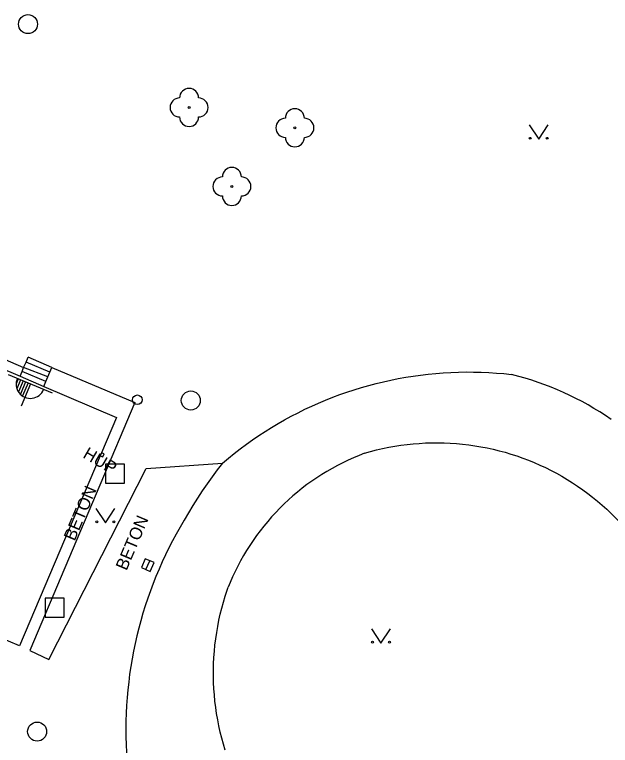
# Model space of a CAD drawing. Extents: x -539515 to -538098, y -1182060 to -1180157.
# Drawn here: x -538646.38 to -538615.06, y -1181642.1 to -1181603.7 of the extents above; entities that cross this region are included whole.
import ezdxf

# ---------------------------------------------------------------- set-up
doc = ezdxf.new("R2010")
doc.units = 0
for name, color, linetype in [('Vrstva 1', 7, 'Continuous'), ('Vrstva 13', 7, 'Continuous'), ('Vrstva 22', 7, 'Continuous'), ('Vrstva 26', 7, 'Continuous'), ('Vrstva 27', 7, 'Continuous'), ('Vrstva 28', 7, 'Continuous'), ('Vrstva 36', 7, 'Continuous'), ('Vrstva 37', 7, 'Continuous'), ('Vrstva 40', 7, 'Continuous'), ('Vrstva 88', 7, 'Continuous')]:
    doc.layers.add(name, color=color, linetype=linetype)

msp = doc.modelspace()

# ---------------------------------------------------------------- linework, layer by layer
at = {"layer": 'Vrstva 1'}
for p, q in [((-538655.8, -1181618.559), (-538646.095, -1181622.706)), ((-538646.095, -1181622.706), (-538644.847, -1181623.239)), ((-538644.847, -1181623.239), (-538641.03, -1181624.87)), ((-538641.03, -1181624.87), (-538641.816, -1181626.722)), ((-538641.884, -1181626.882), (-538646.13, -1181636.88)), ((-538641.816, -1181626.722), (-538641.884, -1181626.882)), ((-538646.13, -1181636.88), (-538648.633, -1181635.81))]:
    msp.add_line(p, q, dxfattribs=at)
at = {"layer": 'Vrstva 13'}
for p, q in [((-538655.603, -1181618.098), (-538645.91, -1181622.24)), ((-538644.525, -1181622.489), (-538645.775, -1181621.959)), ((-538644.42, -1181622.24), (-538645.67, -1181621.71)), ((-538644.631, -1181622.737), (-538645.91, -1181622.24)), ((-538644.42, -1181622.24), (-538640.06, -1181624.09)), ((-538644.736, -1181622.986), (-538645.986, -1181622.456)), ((-538640.06, -1181624.09), (-538645.589, -1181637.11)), ((-538639.46, -1181627.56), (-538635.45, -1181627.27)), ((-538644.59, -1181637.59), (-538639.46, -1181627.56)), ((-538645.589, -1181637.11), (-538644.59, -1181637.59))]:
    msp.add_line(p, q, dxfattribs=at)
for points in [[(-538646.095, -1181622.706), (-538645.986, -1181622.456), (-538645.91, -1181622.24), (-538645.775, -1181621.959), (-538645.67, -1181621.71)], [(-538644.847, -1181623.239), (-538644.736, -1181622.986), (-538644.631, -1181622.737), (-538644.525, -1181622.489), (-538644.42, -1181622.24)], [(-538641.884, -1181626.882), (-538641.739, -1181626.944), (-538641.671, -1181626.784), (-538641.816, -1181626.722)]]:
    msp.add_lwpolyline(points, dxfattribs=at)
at = {"layer": 'Vrstva 22'}
for centre in [(-538637.21, -1181608.58), (-538631.65, -1181609.65), (-538634.96, -1181612.73)]:
    msp.add_circle(centre, 0.05, dxfattribs=at)
for centre, start, end in [((-538637.21, -1181608.08), 0, 180), ((-538637.71, -1181608.58), 90, 270), ((-538636.71, -1181608.58), 270, 90), ((-538631.65, -1181609.15), 0, 180), ((-538637.21, -1181609.08), 180, 0), ((-538632.15, -1181609.65), 90, 270), ((-538631.15, -1181609.65), 270, 90), ((-538631.65, -1181610.15), 180, 0), ((-538634.96, -1181612.23), 0, 180), ((-538635.46, -1181612.73), 90, 270), ((-538634.46, -1181612.73), 270, 90), ((-538634.96, -1181613.23), 180, 0)]:
    msp.add_arc(centre, 0.5, start, end, dxfattribs=at)
at = {"layer": 'Vrstva 26'}
for points in [[(-538641.6, -1181628.32), (-538640.6, -1181628.32), (-538640.6, -1181627.32), (-538641.6, -1181627.32)], [(-538644.77, -1181635.36), (-538643.77, -1181635.36), (-538643.77, -1181634.36), (-538644.77, -1181634.36)]]:
    msp.add_lwpolyline(points, close=True, dxfattribs=at)
at = {"layer": 'Vrstva 27'}
msp.add_line((-538639.478, -1181632.86), (-538639.282, -1181632.4), dxfattribs=at)
msp.add_lwpolyline([(-538639.248, -1181632.958), (-538639.052, -1181632.498), (-538639.512, -1181632.302), (-538639.708, -1181632.762)], close=True, dxfattribs=at)
for centre in [(-538645.68, -1181604.2), (-538637.12, -1181623.98), (-538645.2, -1181641.38)]:
    msp.add_circle(centre, 0.5, dxfattribs=at)
at = {"layer": 'Vrstva 28'}
msp.add_circle((-538639.93, -1181623.94), 0.25, dxfattribs=at)
at = {"layer": 'Vrstva 36'}
for points in [[(-538619.33, -1181609.5), (-538618.83, -1181610.25), (-538618.33, -1181609.5)], [(-538642.108, -1181629.66), (-538641.608, -1181630.41), (-538641.108, -1181629.66)], [(-538627.622, -1181635.983), (-538627.122, -1181636.733), (-538626.622, -1181635.983)]]:
    msp.add_lwpolyline(points, dxfattribs=at)
for centre in [(-538619.28, -1181610.2), (-538618.381, -1181610.2), (-538642.058, -1181630.36), (-538641.159, -1181630.36), (-538627.572, -1181636.683), (-538626.673, -1181636.683)]:
    msp.add_circle(centre, 0.05, dxfattribs=at)
at = {"layer": 'Vrstva 37'}
for p, q in [((-538644.397, -1181623.593), (-538646.703, -1181622.627)), ((-538646.196, -1181622.839), (-538646.303, -1181623.096)), ((-538646.066, -1181622.893), (-538646.263, -1181623.361)), ((-538645.937, -1181622.948), (-538646.181, -1181623.529)), ((-538645.808, -1181623.002), (-538646.081, -1181623.651)), ((-538645.55, -1181623.11), (-538646.037, -1181624.27)), ((-538645.679, -1181623.056), (-538645.967, -1181623.743))]:
    msp.add_line(p, q, dxfattribs=at)
msp.add_arc((-538645.553, -1181623.118), 0.75, 156.6216, 337.8676, dxfattribs=at)
at = {"layer": 'Vrstva 88'}
for points in [[(-538626.606, -1181622.907), (-538626.215, -1181622.829), (-538625.823, -1181622.759), (-538625.429, -1181622.696), (-538625.035, -1181622.642), (-538624.639, -1181622.595), (-538624.242, -1181622.557), (-538623.844, -1181622.526), (-538623.447, -1181622.503), (-538623.048, -1181622.489), (-538622.65, -1181622.482), (-538622.251, -1181622.483), (-538621.853, -1181622.493), (-538621.454, -1181622.51), (-538621.056, -1181622.535), (-538620.659, -1181622.568), (-538620.26, -1181622.61)], [(-538619.192, -1181622.916), (-538619.535, -1181622.809), (-538619.88, -1181622.71), (-538620.26, -1181622.61)], [(-538635.45, -1181627.27), (-538635.145, -1181627.013), (-538634.835, -1181626.763), (-538634.52, -1181626.519), (-538634.2, -1181626.281), (-538633.875, -1181626.05), (-538633.546, -1181625.825), (-538633.212, -1181625.607), (-538632.874, -1181625.396), (-538632.532, -1181625.192), (-538632.186, -1181624.994), (-538631.835, -1181624.804), (-538631.482, -1181624.62), (-538631.124, -1181624.444), (-538630.763, -1181624.275), (-538630.399, -1181624.113), (-538630.031, -1181623.958), (-538629.661, -1181623.811), (-538629.288, -1181623.671), (-538628.912, -1181623.539), (-538628.533, -1181623.415), (-538628.152, -1181623.298), (-538627.768, -1181623.189), (-538627.383, -1181623.087), (-538626.996, -1181622.993), (-538626.606, -1181622.907)], [(-538615.017, -1181624.974), (-538615.315, -1181624.773), (-538615.617, -1181624.58), (-538615.924, -1181624.393), (-538616.235, -1181624.213), (-538616.55, -1181624.04), (-538616.869, -1181623.874), (-538617.191, -1181623.715), (-538617.517, -1181623.563), (-538617.846, -1181623.419), (-538618.178, -1181623.282), (-538618.513, -1181623.152), (-538618.851, -1181623.03), (-538619.192, -1181622.916)], [(-538627.98, -1181626.75), (-538627.667, -1181626.661), (-538627.352, -1181626.58), (-538627.035, -1181626.506), (-538626.717, -1181626.441), (-538626.397, -1181626.383), (-538626.075, -1181626.333), (-538625.753, -1181626.291), (-538625.429, -1181626.257), (-538625.105, -1181626.231), (-538624.78, -1181626.213), (-538624.455, -1181626.202), (-538624.13, -1181626.2), (-538623.805, -1181626.206), (-538623.48, -1181626.22), (-538623.155, -1181626.242), (-538622.831, -1181626.272), (-538622.508, -1181626.31), (-538622.186, -1181626.355), (-538621.865, -1181626.409), (-538621.546, -1181626.47), (-538621.228, -1181626.54), (-538620.9, -1181626.62), (-538620.598, -1181626.702), (-538620.287, -1181626.794), (-538619.977, -1181626.894), (-538619.67, -1181627.002), (-538619.366, -1181627.118), (-538619.065, -1181627.24), (-538618.767, -1181627.37), (-538618.472, -1181627.508)], [(-538627.98, -1181626.75), (-538628.273, -1181626.864), (-538628.564, -1181626.986), (-538628.851, -1181627.115), (-538629.135, -1181627.252), (-538629.415, -1181627.395), (-538629.692, -1181627.546), (-538629.965, -1181627.704), (-538630.233, -1181627.868), (-538630.497, -1181628.04), (-538630.757, -1181628.217), (-538631.013, -1181628.402), (-538631.263, -1181628.593), (-538631.509, -1181628.79), (-538631.749, -1181628.993), (-538631.984, -1181629.203), (-538632.214, -1181629.418), (-538632.439, -1181629.639), (-538632.657, -1181629.866), (-538632.87, -1181630.098), (-538633.077, -1181630.336), (-538633.278, -1181630.578), (-538633.472, -1181630.826), (-538633.66, -1181631.079), (-538633.842, -1181631.336), (-538634.017, -1181631.598), (-538634.185, -1181631.864), (-538634.347, -1181632.134), (-538634.502, -1181632.409), (-538634.649, -1181632.687), (-538634.79, -1181632.969), (-538634.923, -1181633.254)], [(-538635.45, -1181627.27), (-538635.726, -1181627.629), (-538635.995, -1181627.994), (-538636.258, -1181628.363), (-538636.515, -1181628.736), (-538636.765, -1181629.114), (-538637.008, -1181629.497), (-538637.244, -1181629.883), (-538637.473, -1181630.274), (-538637.68, -1181630.64)], [(-538618.472, -1181627.508), (-538618.181, -1181627.652), (-538617.893, -1181627.804), (-538617.609, -1181627.963), (-538617.329, -1181628.129), (-538617.053, -1181628.301), (-538616.782, -1181628.481), (-538616.515, -1181628.666), (-538616.253, -1181628.859), (-538615.995, -1181629.058), (-538615.743, -1181629.263), (-538615.496, -1181629.474), (-538615.254, -1181629.691), (-538615.017, -1181629.914), (-538614.786, -1181630.143), (-538614.56, -1181630.378), (-538614.341, -1181630.618), (-538614.127, -1181630.863), (-538613.89, -1181631.15)], [(-538637.68, -1181630.64), (-538637.883, -1181630.998), (-538638.079, -1181631.359), (-538638.267, -1181631.725), (-538638.449, -1181632.094), (-538638.623, -1181632.466), (-538638.79, -1181632.842), (-538638.95, -1181633.221), (-538639.103, -1181633.603), (-538639.247, -1181633.988), (-538639.385, -1181634.375), (-538639.515, -1181634.765), (-538639.637, -1181635.158), (-538639.751, -1181635.553), (-538639.858, -1181635.95), (-538639.957, -1181636.349), (-538640.049, -1181636.75), (-538640.132, -1181637.153), (-538640.208, -1181637.557), (-538640.276, -1181637.963), (-538640.335, -1181638.37), (-538640.387, -1181638.778), (-538640.431, -1181639.186), (-538640.467, -1181639.596), (-538640.495, -1181640.006)], [(-538634.923, -1181633.254), (-538635.049, -1181633.543), (-538635.15, -1181633.79)], [(-538635.707, -1181640.76), (-538635.762, -1181640.436), (-538635.81, -1181640.111), (-538635.85, -1181639.784), (-538635.882, -1181639.457), (-538635.905, -1181639.129), (-538635.921, -1181638.801), (-538635.929, -1181638.472), (-538635.929, -1181638.143), (-538635.921, -1181637.815), (-538635.905, -1181637.486), (-538635.88, -1181637.158), (-538635.848, -1181636.831), (-538635.808, -1181636.505), (-538635.76, -1181636.179), (-538635.704, -1181635.855), (-538635.641, -1181635.533), (-538635.569, -1181635.212), (-538635.49, -1181634.893), (-538635.402, -1181634.576), (-538635.308, -1181634.261), (-538635.205, -1181633.948), (-538635.15, -1181633.79)], [(-538640.495, -1181640.006), (-538640.516, -1181640.417), (-538640.528, -1181640.828), (-538640.532, -1181641.239), (-538640.528, -1181641.651), (-538640.516, -1181642.062), (-538640.496, -1181642.472), (-538640.468, -1181642.883), (-538640.45, -1181643.1)], [(-538635.312, -1181642.355), (-538635.406, -1181642.04), (-538635.493, -1181641.723), (-538635.572, -1181641.404), (-538635.643, -1181641.083), (-538635.707, -1181640.76)]]:
    msp.add_lwpolyline(points, dxfattribs=at)

# ---------------------------------------------------------------- texts
at = {"layer": 'Vrstva 40'}
for s, rotation, p in [('HUP', 329.7436, (-538642.841, -1181626.956)), ('BETON', 66.9924, (-538643.229, -1181631.402)), ('BETON', 66.9924, (-538640.499, -1181632.956))]:
    msp.add_text(s, height=0.65, rotation=rotation, dxfattribs=at).set_placement(p)

doc.saveas('drawing.dxf')
